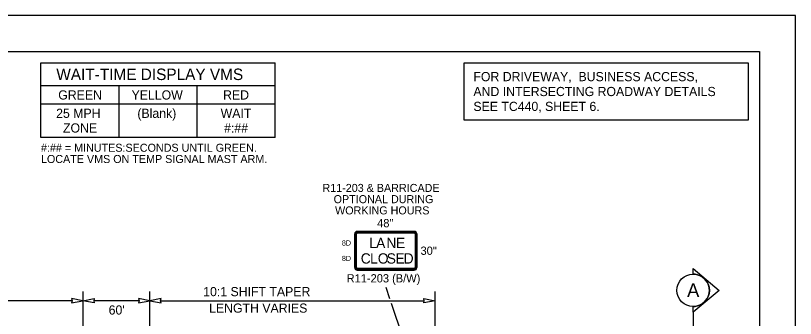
# Model space of a CAD drawing. Extents: x 99982 to 100176, y 99905 to 100011.
# Drawn here: x 100069.27 to 100076.06, y 100008.05 to 100010.69 of the extents above; entities that cross this region are included whole.
import ezdxf

# ---------------------------------------------------------------- set-up
doc = ezdxf.new("R2010")
doc.units = 0
for name, color, linetype in [('SH_GI_PlotLimits', 7, 'Continuous'), ('SH_GI_SheetBorder', 7, 'Continuous'), ('SH_TI_Tables', 7, 'Continuous'), ('SH_TI_WZSectionCut', 7, 'Continuous'), ('TR_SN_ConstructionSigns', 7, 'Continuous'), ('TR_WZ_PortableChangeMessageSign', 7, 'Continuous'), ('TR_WZ_WorkZoneDetails', 7, 'Continuous'), ('TR_WZ_WorkZoneTextCurrent', 7, 'Continuous')]:
    doc.layers.add(name, color=color, linetype=linetype)

msp = doc.modelspace()

# ---------------------------------------------------------------- linework, layer by layer
at = {"layer": 'SH_GI_PlotLimits'}
msp.add_lwpolyline([(100059.0625, 99999.6875), (100076.0625, 99999.6875), (100076.0625, 100010.6875), (100059.0625, 100010.6875)], close=True, dxfattribs=at)
at = {"layer": 'SH_GI_SheetBorder'}
for p, q in [((100060, 100010.375), (100075.75, 100010.375)), ((100075.75, 100010.375), (100075.75, 100000))]:
    msp.add_line(p, q, dxfattribs=at)
at = {"layer": 'SH_TI_Tables'}
msp.add_lwpolyline([(100073.1782, 100010.275), (100075.65, 100010.275), (100075.65, 100009.775), (100073.1782, 100009.775)], close=True, dxfattribs=at)
at = {"layer": 'SH_TI_WZSectionCut'}
for p, q in [((100075.1718, 100008.4317), (100075.1718, 100008.4816)), ((100075.1718, 100008.4816), (100075.4, 100008.2904)), ((100075.4, 100008.2904), (100075.1718, 100008.0993)), ((100075.1718, 100008.0993), (100075.1718, 100008.1492)), ((100075.1718, 100008.0993), (100075.1718, 100006.0193))]:
    msp.add_line(p, q, dxfattribs=at)
msp.add_circle((100075.1718, 100008.2904), 0.1412, dxfattribs=at)
msp.add_arc((100075.1718, 100008.2904), 0.1412, 269.99779, 90.00221, dxfattribs=at)
at = {"layer": 'TR_SN_ConstructionSigns'}
for p, q in [((100072.2247, 100008.4884), (100072.2247, 100008.7837)), ((100072.2247, 100008.7837), (100072.2247, 100008.4884)), ((100072.2247, 100008.7837), (100072.2247, 100008.4884)), ((100072.2303, 100008.7837), (100072.2303, 100008.4884)), ((100072.2388, 100008.4884), (100072.2388, 100008.7837)), ((100072.2458, 100008.8048), (100072.7436, 100008.8048)), ((100072.7436, 100008.8048), (100072.2458, 100008.8048)), ((100072.7436, 100008.8048), (100072.2458, 100008.8048)), ((100072.7436, 100008.7992), (100072.2458, 100008.7992)), ((100072.2458, 100008.7907), (100072.7436, 100008.7907)), ((100072.7506, 100008.7837), (100072.7506, 100008.4884)), ((100072.7591, 100008.4884), (100072.7591, 100008.7837)), ((100072.7647, 100008.7837), (100072.7647, 100008.4884)), ((100072.7647, 100008.4884), (100072.7647, 100008.7837)), ((100072.7647, 100008.4884), (100072.7647, 100008.7837)), ((100072.7436, 100008.4814), (100072.2458, 100008.4814)), ((100072.2458, 100008.4729), (100072.7436, 100008.4729)), ((100072.7436, 100008.4673), (100072.2458, 100008.4673)), ((100072.2458, 100008.4673), (100072.7436, 100008.4673)), ((100072.2458, 100008.4673), (100072.7436, 100008.4673))]:
    msp.add_line(p, q, dxfattribs=at)
for centre, radius, start, end in [((100072.2458, 100008.7837), 0.0211, 90, 180), ((100072.2458, 100008.7837), 0.0211, 90, 180), ((100072.2458, 100008.7837), 0.0211, 90, 180), ((100072.2458, 100008.7837), 0.0155, 90, 180.00001), ((100072.2458, 100008.7837), 0.00703, 90, 180.00001), ((100072.7436, 100008.7837), 0.0211, 0, 90), ((100072.7436, 100008.7837), 0.0211, 0, 90), ((100072.7436, 100008.7837), 0.0211, 0, 90), ((100072.7436, 100008.7837), 0.0155, 0, 90), ((100072.7436, 100008.7837), 0.00703, 0, 90), ((100072.2458, 100008.4884), 0.0211, 180, 270.00001), ((100072.2458, 100008.4884), 0.0211, 180, 270.00001), ((100072.2458, 100008.4884), 0.0211, 180, 270.00001), ((100072.2458, 100008.4884), 0.0155, 180.00001, 270), ((100072.2458, 100008.4884), 0.00703, 180.00001, 270), ((100072.7436, 100008.4884), 0.0155, 270, 0.00001), ((100072.7436, 100008.4884), 0.00703, 270, 0.00001), ((100072.7436, 100008.4884), 0.0211, 270.00001, 0.00001), ((100072.7436, 100008.4884), 0.0211, 270.00001, 0.00001), ((100072.7436, 100008.4884), 0.0211, 270.00001, 0.00001)]:
    msp.add_arc(centre, radius, start, end, dxfattribs=at)
at = {"layer": 'TR_WZ_PortableChangeMessageSign'}
for p, q in [((100069.4922, 100010.275), (100071.5322, 100010.275)), ((100069.4922, 100009.6227), (100069.4922, 100010.275)), ((100071.5322, 100009.6227), (100071.5322, 100010.275)), ((100071.5322, 100010.075), (100069.4922, 100010.075)), ((100070.1722, 100009.6227), (100070.1722, 100010.075)), ((100070.8522, 100009.6227), (100070.8522, 100010.075)), ((100070.1722, 100009.915), (100069.4922, 100009.915)), ((100070.8522, 100009.915), (100070.1722, 100009.915)), ((100071.5322, 100009.915), (100070.8522, 100009.915)), ((100071.5322, 100009.6227), (100069.4922, 100009.6227))]:
    msp.add_line(p, q, dxfattribs=at)
at = {"layer": 'TR_WZ_WorkZoneDetails'}
for p, q in [((100072.4947, 100008.3193), (100072.5282, 100008.2193)), ((100069.8576, 100008.2793), (100069.8576, 100006.9093)), ((100070.4406, 100007.5393), (100070.4406, 100008.2793)), ((100072.9246, 100006.5193), (100072.9246, 100008.2793)), ((100069.7638, 100008.1993), (100068.1013, 100008.1993)), ((100070.3469, 100008.1993), (100069.9513, 100008.1993)), ((100070.5343, 100008.1993), (100072.8309, 100008.1993)), ((100072.5416, 100008.1793), (100072.7264, 100007.6273))]:
    msp.add_line(p, q, dxfattribs=at)
for points in [[(100069.8576, 100008.1993), (100069.7593, 100008.2186), (100069.7638, 100008.1993), (100069.7593, 100008.18)], [(100069.8576, 100008.1993), (100069.9558, 100008.2186), (100069.9513, 100008.1993), (100069.9558, 100008.18)], [(100070.4406, 100008.1993), (100070.3423, 100008.2186), (100070.3469, 100008.1993), (100070.3423, 100008.18)], [(100070.4406, 100008.1993), (100070.5389, 100008.18), (100070.5343, 100008.1993), (100070.5389, 100008.2186)], [(100072.9246, 100008.1993), (100072.8263, 100008.18), (100072.8309, 100008.1993), (100072.8263, 100008.2186)]]:
    msp.add_lwpolyline(points, close=True, dxfattribs=at)

# ---------------------------------------------------------------- texts
at = {"layer": 'SH_TI_Tables'}
for s, p in [('FOR DRIVEWAY,  BUSINESS ACCESS, ', (100073.2582, 100010.115)), ('AND INTERSECTING ROADWAY DETAILS', (100073.2582, 100009.985)), ('SEE TC440, SHEET 6.', (100073.2582, 100009.855))]:
    msp.add_text(s, height=0.08, rotation=360, dxfattribs=at).set_placement(p)
at = {"layer": 'SH_TI_WZSectionCut'}
msp.add_text('A', height=0.12, rotation=359.99005, dxfattribs=at).set_placement((100075.1189, 100008.2313))
at = {"layer": 'TR_SN_ConstructionSigns'}
for s, p in [('48"', (100072.4199, 100008.8408)), ('30"', (100072.7979, 100008.6001)), ('R11-203 (B/W)', (100072.1543, 100008.3593))]:
    msp.add_text(s, height=0.072, rotation=360, dxfattribs=at).set_placement(p)
for s, height, p in [('8D', 0.045, (100072.1131, 100008.6811)), ('L', 0.09, (100072.3498, 100008.6586)), ('A', 0.09, (100072.411, 100008.6586)), ('N', 0.09, (100072.501, 100008.6586)), ('E', 0.09, (100072.5838, 100008.6586)), ('8D', 0.045, (100072.1131, 100008.5461)), ('C', 0.09, (100072.2773, 100008.5236)), ('L', 0.09, (100072.3583, 100008.5236)), ('O', 0.09, (100072.4258, 100008.5236)), ('S', 0.09, (100072.5032, 100008.5236)), ('E', 0.09, (100072.5797, 100008.5236)), ('D', 0.09, (100072.6508, 100008.5236))]:
    msp.add_text(s, height=height, dxfattribs=at).set_placement(p)
at = {"layer": 'TR_WZ_PortableChangeMessageSign'}
for s, height, p in [('WAIT-TIME DISPLAY VMS', 0.1, (100069.6261, 100010.125)), ('GREEN', 0.08, (100069.6428, 100009.955)), ('YELLOW', 0.08, (100070.2813, 100009.955)), ('RED', 0.08, (100071.0783, 100009.955)), ('25 MPH', 0.08, (100069.6246, 100009.795)), ('(Blank)', 0.08, (100070.3319, 100009.795)), ('WAIT', 0.08, (100071.0572, 100009.795)), ('ZONE', 0.08, (100069.6844, 100009.667)), ('#:##', 0.08, (100071.0873, 100009.667)), ('#:## = MINUTES:SECONDS UNTIL GREEN.', 0.07, (100069.4922, 100009.4993)), ('LOCATE VMS ON TEMP SIGNAL MAST ARM.', 0.07, (100069.4922, 100009.4013))]:
    msp.add_text(s, height=height, rotation=360, dxfattribs=at).set_placement(p)
at = {"layer": 'TR_WZ_WorkZoneTextCurrent'}
for s, p in [('R11-203 & BARRICADE', (100071.9439, 100009.1488)), ('OPTIONAL DURING', (100072.041, 100009.0508)), ('WORKING HOURS', (100072.0537, 100008.9528))]:
    msp.add_text(s, height=0.07, rotation=360, dxfattribs=at).set_placement(p)
for s, p in [('10:1 SHIFT TAPER', (100070.9051, 100008.2393)), ("60'", (100070.0819, 100008.0791)), ('LENGTH VARIES', (100070.9564, 100008.0953))]:
    msp.add_text(s, height=0.08, dxfattribs=at).set_placement(p)

doc.saveas('drawing.dxf')
